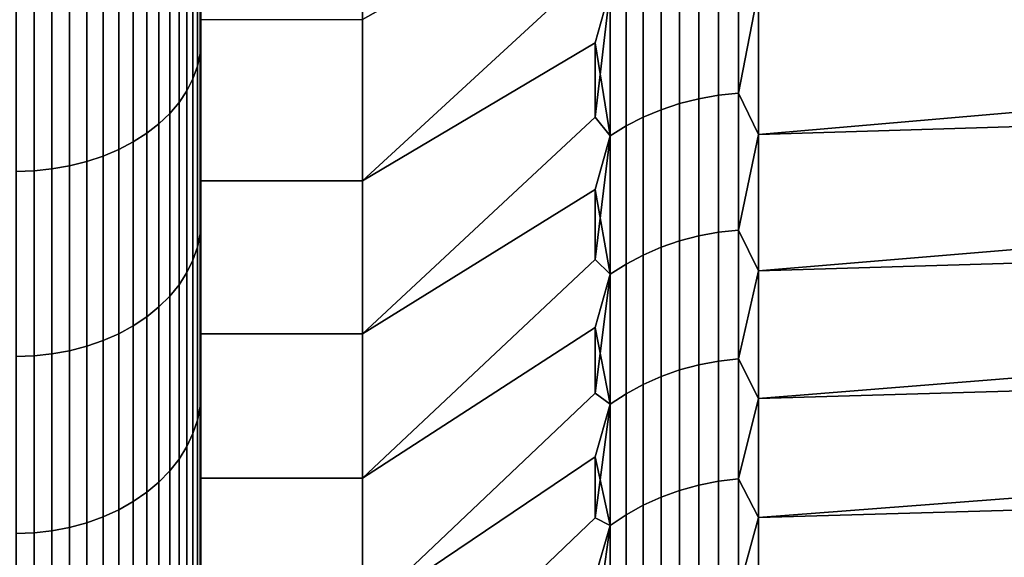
# Model space of a CAD drawing. Header units: metres. Extents: x -32 to 117, y -314 to 32.
# Tile 210 of 380: x 54.72 to 58.98, y -21.47 to -19.14. Entities that reach past the tile are written whole.
import ezdxf

# ---------------------------------------------------------------- set-up
doc = ezdxf.new("R2010")
doc.units = ezdxf.units.M
doc.layers.add('solid_24_501_064_XXX', color=7, linetype='CONTINUOUS')

msp = doc.modelspace()

# ---------------------------------------------------------------- linework, layer by layer
at = {"layer": 'solid_24_501_064_XXX'}
for points in [[(55.5, -17.644621, 70.409683), (55.5, -16.846998, 71.142296), (55.5, -19.441839, 71.022476), (55.5, -19.836161, 70.610886)], [(55.5, -16.846998, 71.142296), (55.5, -19.039337, 71.425323), (55.5, -19.441839, 71.022476)], [(55.5, -17.644621, 33.590317), (55.5, -19.441887, 32.977573), (55.5, -19.039385, 32.574722), (55.5, -16.846998, 32.857704)], [(55.5, -18.409681, 69.644623), (55.5, -17.644621, 70.409683), (55.5, -20.221985, 70.190926), (55.5, -20.598812, 69.763123)], [(55.5, -17.644621, 70.409683), (55.5, -19.836161, 70.610886), (55.5, -20.221985, 70.190926)], [(55.5, -17.644621, 33.590317), (55.5, -19.836208, 33.389164), (55.5, -19.441887, 32.977573)], [(55.5, -18.409681, 34.355377), (55.5, -20.222033, 33.809132), (55.5, -19.836208, 33.389164), (55.5, -17.644621, 33.590317)], [(55.5, -19.142296, 68.847), (55.5, -18.409681, 69.644623), (55.5, -20.966225, 69.327934), (55.5, -21.324701, 68.884766)], [(55.5, -18.409681, 69.644623), (55.5, -20.598812, 69.763123), (55.5, -20.966225, 69.327934)], [(55.5, -18.409681, 34.355377), (55.5, -20.598862, 34.236935), (55.5, -20.222033, 33.809132)], [(55.5, -19.142296, 35.153), (55.5, -20.96627, 34.672127), (55.5, -20.598862, 34.236935), (55.5, -18.409681, 34.355377)], [(56.200001, -19.142036, 68.847328), (56.200001, -18.409843, 69.644478), (55.5, -18.409681, 69.644623), (55.5, -19.142296, 68.847)], [(56.200001, -18.409843, 34.355518), (56.200001, -19.142036, 35.152672), (55.5, -19.142296, 35.153), (55.5, -18.409681, 34.355377)], [(55.484612, -18.527815, 72.126572), (55.484612, -19.343719, 71.343719), (55.496147, -19.288752, 71.28875), (55.496147, -18.475166, 72.069382)], [(55.484612, -19.343719, 32.656281), (55.484612, -18.527815, 31.873426), (55.496147, -18.475166, 31.930618), (55.496147, -19.288752, 32.71125)], [(55.496147, -18.475166, 72.069382), (55.496147, -19.288752, 71.28875), (55.5, -18.628088, 71.820007)], [(55.496147, -19.288752, 32.71125), (55.496147, -18.475166, 31.930618), (55.5, -19.039385, 32.574722)], [(55.465508, -18.579445, 72.182655), (55.465508, -19.397621, 71.397621), (55.484612, -19.343719, 71.343719), (55.484612, -18.527815, 72.126572)], [(55.465508, -19.397621, 32.602379), (55.465508, -18.579445, 31.817343), (55.484612, -18.527815, 31.873426), (55.484612, -19.343719, 32.656281)], [(55.439014, -18.629553, 72.237091), (55.439014, -19.449936, 71.449936), (55.465508, -19.397621, 71.397621), (55.465508, -18.579445, 72.182655)], [(55.439014, -19.449936, 32.550064), (55.439014, -18.629553, 31.762911), (55.465508, -18.579445, 31.817343), (55.465508, -19.397621, 32.602379)], [(57.207108, -18.912338, 67.563591), (57.207108, -18.573092, 67.966904), (56.200001, -19.142036, 68.847328), (56.200001, -19.839819, 68.019722)], [(57.207108, -18.573092, 36.033092), (57.207108, -18.912338, 36.436409), (56.200001, -19.839819, 35.980274), (56.200001, -19.142036, 35.152672)], [(55.496147, -19.288752, 71.28875), (55.5, -19.039337, 71.425323), (55.5, -18.628088, 71.820007)], [(55.405388, -18.677662, 72.289345), (55.405388, -19.500162, 71.50016), (55.439014, -19.449936, 71.449936), (55.439014, -18.629553, 72.237091)], [(55.405388, -19.500162, 32.499836), (55.405388, -18.677662, 31.710651), (55.439014, -18.629553, 31.762911), (55.439014, -19.449936, 32.550064)], [(55.364956, -18.723301, 72.338928), (55.364956, -19.547813, 71.547813), (55.405388, -19.500162, 71.50016), (55.405388, -18.677662, 72.289345)], [(55.364956, -19.547813, 32.452187), (55.364956, -18.723301, 31.661072), (55.405388, -18.677662, 31.710651), (55.405388, -19.500162, 32.499836)], [(55.318108, -18.766035, 72.385345), (55.318108, -19.592428, 71.59243), (55.364956, -19.547813, 71.547813), (55.364956, -18.723301, 72.338928)], [(55.318108, -19.592428, 32.40757), (55.318108, -18.766035, 31.614651), (55.364956, -18.723301, 31.661072), (55.364956, -19.547813, 32.452187)], [(60.839176, -18.755272, 67.293129), (57.914215, -19.012726, 66.971848), (57.914215, -19.639244, 66.140015), (60.8862, -19.382492, 66.489922)], [(55.265297, -18.80545, 72.428162), (55.265297, -19.633579, 71.633575), (55.318108, -19.592428, 71.59243), (55.318108, -18.766035, 72.385345)], [(55.265297, -19.633579, 32.366421), (55.265297, -18.80545, 31.571835), (55.318108, -18.766035, 31.614651), (55.318108, -19.592428, 32.40757)], [(55.143867, -18.872835, 72.501366), (55.143867, -19.703932, 71.703934), (55.207027, -19.670866, 71.670868), (55.207027, -18.841166, 72.466965)], [(55.143867, -19.703932, 32.296066), (55.143867, -18.872835, 31.498634), (55.207027, -18.841166, 31.533039), (55.207027, -19.670866, 32.329132)], [(55.207027, -18.841166, 72.466965), (55.207027, -19.670866, 71.670868), (55.265297, -19.633579, 71.633575), (55.265297, -18.80545, 72.428162)], [(55.207027, -19.670866, 32.329132), (55.207027, -18.841166, 31.533039), (55.265297, -18.80545, 31.571835), (55.265297, -19.633579, 32.366421)], [(57.655815, -19.484035, 37.589684), (57.655815, -18.854889, 36.775742), (57.741081, -18.840216, 36.78759), (57.741081, -19.468872, 37.600899)], [(57.655815, -18.854889, 67.224258), (57.655815, -19.484035, 66.410316), (57.741081, -19.468872, 66.399101), (57.741081, -18.840216, 67.21241)], [(57.741081, -19.468872, 37.600899), (57.741081, -18.840216, 36.78759), (57.827667, -18.831385, 36.79472), (57.827667, -19.459747, 37.607647)], [(57.741081, -18.840216, 67.21241), (57.741081, -19.468872, 66.399101), (57.827667, -19.459747, 66.392357), (57.827667, -18.831385, 67.205284)], [(57.827667, -19.459747, 37.607647), (57.827667, -18.831385, 36.79472), (57.914215, -19.012726, 37.028152)], [(57.827667, -18.831385, 67.205284), (57.827667, -19.459747, 66.392357), (57.914215, -19.012726, 66.971848)], [(55.076424, -18.900156, 72.531044), (55.076424, -19.732456, 71.732452), (55.143867, -19.703932, 71.703934), (55.143867, -18.872835, 72.501366)], [(55.076424, -19.732456, 32.267544), (55.076424, -18.900156, 31.468958), (55.143867, -18.872835, 31.498634), (55.143867, -19.703932, 32.296066)], [(57.491833, -19.531969, 37.55423), (57.491833, -18.901276, 36.738285), (57.572521, -18.875294, 36.759266), (57.572521, -19.505121, 37.574089)], [(57.491833, -18.901276, 67.261711), (57.491833, -19.531969, 66.44577), (57.572521, -19.505121, 66.425911), (57.572521, -18.875294, 67.240738)], [(57.572521, -19.505121, 37.574089), (57.572521, -18.875294, 36.759266), (57.655815, -18.854889, 36.775742), (57.655815, -19.484035, 37.589684)], [(57.572521, -18.875294, 67.240738), (57.572521, -19.505121, 66.425911), (57.655815, -19.484035, 66.410316), (57.655815, -18.854889, 67.224258)], [(57.914215, -19.639244, 37.859982), (57.914215, -19.012726, 37.028152), (62.30183, -18.877043, 36.857433), (62.30183, -19.504894, 37.675228)], [(54.931324, -18.940739, 72.575127), (54.931324, -19.774824, 71.774826), (55.005348, -19.756163, 71.756165), (55.005348, -18.922863, 72.55571)], [(54.931324, -19.774824, 32.225174), (54.931324, -18.940739, 31.424873), (55.005348, -18.922863, 31.44429), (55.005348, -19.756163, 32.243835)], [(55.005348, -18.922863, 72.55571), (55.005348, -19.756163, 71.756165), (55.076424, -19.732456, 71.732452), (55.076424, -18.900156, 72.531044)], [(55.005348, -19.756163, 32.243835), (55.005348, -18.922863, 31.44429), (55.076424, -18.900156, 31.468958), (55.076424, -19.732456, 32.267544)], [(57.271427, -19.01049, 67.349899), (57.207108, -18.912338, 67.563591), (56.200001, -19.839819, 68.019722), (57.207108, -19.242828, 67.153069)], [(57.271427, -19.01049, 36.650101), (57.207108, -19.242826, 36.846935), (56.200001, -19.839819, 35.980274), (57.207108, -18.912338, 36.436409)], [(57.414364, -19.564375, 37.530262), (57.414364, -18.932634, 36.712967), (57.491833, -18.901276, 36.738285), (57.491833, -19.531969, 37.55423)], [(57.414364, -18.932634, 67.287033), (57.414364, -19.564375, 66.469734), (57.491833, -19.531969, 66.44577), (57.491833, -18.901276, 67.261711)], [(54.777321, -19.796341, 71.796341), (54.777321, -18.961348, 72.597511), (54.700001, -18.963884, 72.600266), (54.700001, -19.79899, 71.798988)], [(54.777321, -18.961348, 31.402487), (54.777321, -19.796341, 32.203659), (54.700001, -19.79899, 32.201012), (54.700001, -18.963884, 31.399731)], [(54.777321, -18.961348, 72.597511), (54.777321, -19.796341, 71.796341), (54.855072, -19.788261, 71.788261), (54.855072, -18.953608, 72.589104)], [(54.777321, -19.796341, 32.203659), (54.777321, -18.961348, 31.402487), (54.855072, -18.953608, 31.410894), (54.855072, -19.788261, 32.211739)], [(54.855072, -18.953608, 72.589104), (54.855072, -19.788261, 71.788261), (54.931324, -19.774824, 71.774826), (54.931324, -18.940739, 72.575127)], [(54.855072, -19.788261, 32.211739), (54.855072, -18.953608, 31.410894), (54.931324, -18.940739, 31.424873), (54.931324, -19.774824, 32.225174)], [(57.271427, -19.644831, 37.47076), (57.271427, -19.01049, 36.650101), (57.34071, -18.969133, 36.683495), (57.34071, -19.602091, 37.502369)], [(57.271427, -19.01049, 67.349899), (57.271427, -19.644831, 66.529243), (57.34071, -19.602091, 66.497635), (57.34071, -18.969133, 67.316505)], [(57.34071, -19.602091, 37.502369), (57.34071, -18.969133, 36.683495), (57.414364, -18.932634, 36.712967), (57.414364, -19.564375, 37.530262)], [(57.34071, -18.969133, 67.316505), (57.34071, -19.602091, 66.497635), (57.414364, -19.564375, 66.469734), (57.414364, -18.932634, 67.287033)], [(57.271427, -19.01049, 67.349899), (57.207108, -19.242828, 67.153069), (57.207108, -19.564407, 66.735527)], [(57.271427, -19.01049, 67.349899), (57.207108, -19.564407, 66.735527), (57.271427, -19.644831, 66.529243)], [(57.271427, -19.644831, 37.47076), (57.207108, -19.242826, 36.846935), (57.271427, -19.01049, 36.650101)], [(55.496147, -19.288752, 71.28875), (55.5, -19.441839, 71.022476), (55.5, -19.039337, 71.425323)], [(55.496147, -19.288752, 32.71125), (55.5, -19.039385, 32.574722), (55.5, -19.441887, 32.977573)], [(57.827667, -19.459747, 37.607647), (57.914215, -19.012726, 37.028152), (57.914215, -19.639244, 37.859982)], [(57.827667, -19.459747, 66.392357), (57.914215, -19.639244, 66.140015), (57.914215, -19.012726, 66.971848)], [(56.200001, -19.142036, 68.847328), (55.5, -19.142296, 68.847), (55.5, -19.839729, 68.019814), (56.200001, -19.839819, 68.019722)], [(56.200001, -19.142036, 35.152672), (56.200001, -19.839819, 35.980274), (55.5, -19.839729, 35.98019), (55.5, -19.142296, 35.153)], [(55.5, -19.839729, 68.019814), (55.5, -19.142296, 68.847), (55.5, -21.324701, 68.884766), (55.5, -21.674072, 68.433884)], [(55.5, -19.142296, 35.153), (55.5, -21.324747, 35.115292), (55.5, -20.96627, 34.672127)], [(55.5, -19.839729, 35.98019), (55.5, -21.674116, 35.566177), (55.5, -21.324747, 35.115292), (55.5, -19.142296, 35.153)], [(57.207108, -19.242826, 36.846935), (57.207108, -19.564407, 37.264473), (56.200001, -20.501932, 36.836861), (56.200001, -19.839819, 35.980274)], [(57.207108, -19.564407, 66.735527), (57.207108, -19.242828, 67.153069), (56.200001, -19.839819, 68.019722), (56.200001, -20.501932, 67.163139)], [(57.271427, -19.644831, 37.47076), (57.207108, -19.564407, 37.264473), (57.207108, -19.242826, 36.846935)], [(55.484612, -19.343719, 71.343719), (55.484612, -20.126574, 70.527817), (55.496147, -20.069382, 70.475166), (55.496147, -19.288752, 71.28875)], [(55.484612, -20.126574, 33.472183), (55.484612, -19.343719, 32.656281), (55.496147, -19.288752, 32.71125), (55.496147, -20.069382, 33.524834)], [(55.496147, -19.288752, 71.28875), (55.496147, -20.069382, 70.475166), (55.5, -19.441839, 71.022476)], [(55.496147, -19.288752, 32.71125), (55.5, -19.441887, 32.977573), (55.5, -19.836208, 33.389164)], [(55.496147, -20.069382, 33.524834), (55.496147, -19.288752, 32.71125), (55.5, -19.836208, 33.389164)], [(55.465508, -19.397621, 71.397621), (55.465508, -20.182657, 70.579445), (55.484612, -20.126574, 70.527817), (55.484612, -19.343719, 71.343719)], [(55.465508, -20.182657, 33.420555), (55.465508, -19.397621, 32.602379), (55.484612, -19.343719, 32.656281), (55.484612, -20.126574, 33.472183)], [(60.8862, -19.382492, 66.489922), (57.914215, -19.639244, 66.140015), (57.914215, -20.229397, 65.281998), (60.942558, -19.976122, 65.659966)], [(55.439014, -19.449936, 71.449936), (55.439014, -20.237089, 70.629555), (55.465508, -20.182657, 70.579445), (55.465508, -19.397621, 71.397621)], [(55.439014, -20.237089, 33.370445), (55.439014, -19.449936, 32.550064), (55.465508, -19.397621, 32.602379), (55.465508, -20.182657, 33.420555)], [(55.405388, -19.500162, 71.50016), (55.405388, -20.289349, 70.677658), (55.439014, -20.237089, 70.629555), (55.439014, -19.449936, 71.449936)], [(55.405388, -20.289349, 33.322338), (55.405388, -19.500162, 32.499836), (55.439014, -19.449936, 32.550064), (55.439014, -20.237089, 33.370445)], [(55.496147, -20.069382, 70.475166), (55.5, -19.836161, 70.610886), (55.5, -19.441839, 71.022476)], [(57.655815, -20.078072, 38.429592), (57.655815, -19.484035, 37.589684), (57.741081, -19.468872, 37.600899), (57.741081, -20.062445, 38.440155)], [(57.655815, -19.484035, 66.410316), (57.655815, -20.078072, 65.570404), (57.741081, -20.062445, 65.559845), (57.741081, -19.468872, 66.399101)], [(57.741081, -20.062445, 38.440155), (57.741081, -19.468872, 37.600899), (57.827667, -19.459747, 37.607647), (57.827667, -20.053041, 38.44651)], [(57.741081, -19.468872, 66.399101), (57.741081, -20.062445, 65.559845), (57.827667, -20.053041, 65.55349), (57.827667, -19.459747, 66.392357)], [(57.827667, -20.053041, 38.44651), (57.827667, -19.459747, 37.607647), (57.914215, -19.639244, 37.859982)], [(57.827667, -19.459747, 66.392357), (57.827667, -20.053041, 65.55349), (57.914215, -19.639244, 66.140015)], [(55.364956, -19.547813, 71.547813), (55.364956, -20.338928, 70.723305), (55.405388, -20.289349, 70.677658), (55.405388, -19.500162, 71.50016)], [(55.364956, -20.338928, 33.276699), (55.364956, -19.547813, 32.452187), (55.405388, -19.500162, 32.499836), (55.405388, -20.289349, 33.322338)], [(57.491833, -20.127466, 38.396206), (57.491833, -19.531969, 37.55423), (57.572521, -19.505121, 37.574089), (57.572521, -20.0998, 38.414906)], [(57.491833, -19.531969, 66.44577), (57.491833, -20.127466, 65.60379), (57.572521, -20.0998, 65.585091), (57.572521, -19.505121, 66.425911)], [(57.572521, -20.0998, 38.414906), (57.572521, -19.505121, 37.574089), (57.655815, -19.484035, 37.589684), (57.655815, -20.078072, 38.429592)], [(57.572521, -19.505121, 66.425911), (57.572521, -20.0998, 65.585091), (57.655815, -20.078072, 65.570404), (57.655815, -19.484035, 66.410316)], [(57.914215, -20.229397, 38.717999), (57.914215, -19.639244, 37.859982), (62.30183, -19.504894, 37.675228), (62.30183, -20.09734, 38.519016)], [(55.318108, -19.592428, 71.59243), (55.318108, -20.385349, 70.766037), (55.364956, -20.338928, 70.723305), (55.364956, -19.547813, 71.547813)], [(55.318108, -20.385349, 33.233963), (55.318108, -19.592428, 32.40757), (55.364956, -19.547813, 32.452187), (55.364956, -20.338928, 33.276699)], [(57.271427, -19.644831, 66.529243), (57.207108, -19.564407, 66.735527), (56.200001, -20.501932, 67.163139), (57.207108, -19.87693, 66.311165)], [(57.271427, -19.644831, 37.47076), (57.207108, -19.87693, 37.688835), (56.200001, -20.501932, 36.836861), (57.207108, -19.564407, 37.264473)], [(57.34071, -20.199726, 38.347366), (57.34071, -19.602091, 37.502369), (57.414364, -19.564375, 37.530262), (57.414364, -20.16086, 38.373638)], [(57.34071, -19.602091, 66.497635), (57.34071, -20.199726, 65.652634), (57.414364, -20.16086, 65.626366), (57.414364, -19.564375, 66.469734)], [(57.414364, -20.16086, 38.373638), (57.414364, -19.564375, 37.530262), (57.491833, -19.531969, 37.55423), (57.491833, -20.127466, 38.396206)], [(57.414364, -19.564375, 66.469734), (57.414364, -20.16086, 65.626366), (57.491833, -20.127466, 65.60379), (57.491833, -19.531969, 66.44577)], [(55.265297, -19.633579, 71.633575), (55.265297, -20.428165, 70.80545), (55.318108, -20.385349, 70.766037), (55.318108, -19.592428, 71.59243)], [(55.265297, -20.428165, 33.19455), (55.265297, -19.633579, 32.366421), (55.318108, -19.592428, 32.40757), (55.318108, -20.385349, 33.233963)], [(57.271427, -20.243769, 38.3176), (57.271427, -19.644831, 37.47076), (57.34071, -19.602091, 37.502369), (57.34071, -20.199726, 38.347366)], [(57.271427, -19.644831, 66.529243), (57.271427, -20.243769, 65.682396), (57.34071, -20.199726, 65.652634), (57.34071, -19.602091, 66.497635)], [(55.207027, -19.670866, 71.670868), (55.207027, -20.466961, 70.841164), (55.265297, -20.428165, 70.80545), (55.265297, -19.633579, 71.633575)], [(55.207027, -20.466961, 33.158836), (55.207027, -19.670866, 32.329132), (55.265297, -19.633579, 32.366421), (55.265297, -20.428165, 33.19455)], [(57.271427, -19.644831, 66.529243), (57.207108, -19.87693, 66.311165), (57.207108, -20.18025, 65.88018)], [(57.271427, -19.644831, 66.529243), (57.207108, -20.18025, 65.88018), (57.271427, -20.243769, 65.682396)], [(57.271427, -20.243769, 38.3176), (57.207108, -19.87693, 37.688835), (57.271427, -19.644831, 37.47076)], [(57.827667, -20.053041, 38.44651), (57.914215, -19.639244, 37.859982), (57.914215, -20.229397, 38.717999)], [(57.827667, -20.053041, 65.55349), (57.914215, -20.229397, 65.281998), (57.914215, -19.639244, 66.140015)], [(55.143867, -19.703932, 71.703934), (55.143867, -20.501366, 70.872833), (55.207027, -20.466961, 70.841164), (55.207027, -19.670866, 71.670868)], [(55.143867, -20.501366, 33.127163), (55.143867, -19.703932, 32.296066), (55.207027, -19.670866, 32.329132), (55.207027, -20.466961, 33.158836)], [(55.005348, -19.756163, 71.756165), (55.005348, -20.55571, 70.922867), (55.076424, -20.531042, 70.900154), (55.076424, -19.732456, 71.732452)], [(55.005348, -20.55571, 33.077137), (55.005348, -19.756163, 32.243835), (55.076424, -19.732456, 32.267544), (55.076424, -20.531042, 33.099842)], [(55.076424, -19.732456, 71.732452), (55.076424, -20.531042, 70.900154), (55.143867, -20.501366, 70.872833), (55.143867, -19.703932, 71.703934)], [(55.076424, -20.531042, 33.099842), (55.076424, -19.732456, 32.267544), (55.143867, -19.703932, 32.296066), (55.143867, -20.501366, 33.127163)], [(54.855072, -19.788261, 71.788261), (54.855072, -20.589106, 70.953606), (54.931324, -20.575127, 70.940735), (54.931324, -19.774824, 71.774826)], [(54.855072, -20.589106, 33.046394), (54.855072, -19.788261, 32.211739), (54.931324, -19.774824, 32.225174), (54.931324, -20.575127, 33.059261)], [(54.931324, -19.774824, 71.774826), (54.931324, -20.575127, 70.940735), (55.005348, -20.55571, 70.922867), (55.005348, -19.756163, 71.756165)], [(54.931324, -20.575127, 33.059261), (54.931324, -19.774824, 32.225174), (55.005348, -19.756163, 32.243835), (55.005348, -20.55571, 33.077137)], [(54.777321, -20.597513, 70.961349), (54.777321, -19.796341, 71.796341), (54.700001, -19.79899, 71.798988), (54.700001, -20.600269, 70.963882)], [(54.777321, -19.796341, 32.203659), (54.777321, -20.597513, 33.038654), (54.700001, -20.600269, 33.036118), (54.700001, -19.79899, 32.201012)], [(54.777321, -19.796341, 71.796341), (54.777321, -20.597513, 70.961349), (54.855072, -20.589106, 70.953606), (54.855072, -19.788261, 71.788261)], [(54.777321, -20.597513, 33.038654), (54.777321, -19.796341, 32.203659), (54.855072, -19.788261, 32.211739), (54.855072, -20.589106, 33.046394)], [(55.496147, -20.069382, 70.475166), (55.5, -20.221985, 70.190926), (55.5, -19.836161, 70.610886)], [(55.496147, -20.069382, 33.524834), (55.5, -19.836208, 33.389164), (55.5, -20.222033, 33.809132)], [(55.5, -20.50205, 67.162941), (55.5, -19.839729, 68.019814), (55.5, -22.013865, 67.975883), (55.5, -22.343624, 67.51136)], [(55.5, -19.839729, 68.019814), (55.5, -21.674072, 68.433884), (55.5, -22.013865, 67.975883)], [(55.5, -20.50205, 36.837059), (55.5, -22.013906, 36.024174), (55.5, -21.674116, 35.566177), (55.5, -19.839729, 35.98019)], [(56.200001, -20.501932, 67.163139), (56.200001, -19.839819, 68.019722), (55.5, -19.839729, 68.019814), (55.5, -20.50205, 67.162941)], [(56.200001, -19.839819, 35.980274), (56.200001, -20.501932, 36.836861), (55.5, -20.50205, 36.837059), (55.5, -19.839729, 35.98019)], [(57.207108, -20.18025, 65.88018), (57.207108, -19.87693, 66.311165), (56.200001, -20.501932, 67.163139), (56.200001, -21.12706, 66.279259)], [(57.207108, -19.87693, 37.688835), (57.207108, -20.18025, 38.119823), (56.200001, -21.12706, 37.720737), (56.200001, -20.501932, 36.836861)], [(57.271427, -20.243769, 38.3176), (57.207108, -20.18025, 38.119823), (57.207108, -19.87693, 37.688835)], [(60.942558, -19.976122, 65.659966), (57.914215, -20.229397, 65.281998), (57.914215, -20.782087, 64.399391), (61.008106, -20.534176, 64.805717)], [(55.484612, -20.126574, 70.527817), (55.484612, -20.875042, 69.68026), (55.496147, -20.815723, 69.63002), (55.496147, -20.069382, 70.475166)], [(55.484612, -20.875042, 34.31974), (55.484612, -20.126574, 33.472183), (55.496147, -20.069382, 33.524834), (55.496147, -20.815723, 34.369984)], [(55.496147, -20.069382, 70.475166), (55.496147, -20.815723, 69.63002), (55.5, -20.221985, 70.190926)], [(55.496147, -20.069382, 33.524834), (55.5, -20.222033, 33.809132), (55.5, -20.598862, 34.236935)], [(55.496147, -20.815723, 34.369984), (55.496147, -20.069382, 33.524834), (55.5, -20.598862, 34.236935)], [(57.655815, -20.635923, 39.293957), (57.655815, -20.078072, 38.429592), (57.741081, -20.062445, 38.440155), (57.741081, -20.619865, 39.303844)], [(57.655815, -20.078072, 65.570404), (57.655815, -20.635923, 64.706039), (57.741081, -20.619865, 64.696152), (57.741081, -20.062445, 65.559845)], [(57.741081, -20.619865, 39.303844), (57.741081, -20.062445, 38.440155), (57.827667, -20.053041, 38.44651), (57.827667, -20.610201, 39.309795)], [(57.741081, -20.062445, 65.559845), (57.741081, -20.619865, 64.696152), (57.827667, -20.610201, 64.690201), (57.827667, -20.053041, 65.55349)], [(57.827667, -20.610201, 39.309795), (57.827667, -20.053041, 38.44651), (57.914215, -20.229397, 38.717999)], [(57.827667, -20.053041, 65.55349), (57.827667, -20.610201, 64.690201), (57.914215, -20.229397, 65.281998)], [(57.491833, -20.686693, 39.262699), (57.491833, -20.127466, 38.396206), (57.572521, -20.0998, 38.414906), (57.572521, -20.658257, 39.280209)], [(57.491833, -20.127466, 65.60379), (57.491833, -20.686693, 64.737305), (57.572521, -20.658257, 64.719795), (57.572521, -20.0998, 65.585091)], [(57.572521, -20.658257, 39.280209), (57.572521, -20.0998, 38.414906), (57.655815, -20.078072, 38.429592), (57.655815, -20.635923, 39.293957)], [(57.572521, -20.0998, 65.585091), (57.572521, -20.658257, 64.719795), (57.655815, -20.635923, 64.706039), (57.655815, -20.078072, 65.570404)], [(57.914215, -20.782087, 39.600613), (57.914215, -20.229397, 38.717999), (62.30183, -20.09734, 38.519016), (62.30183, -20.653303, 39.387268)], [(55.465508, -20.182657, 70.579445), (55.465508, -20.93321, 69.729523), (55.484612, -20.875042, 69.68026), (55.484612, -20.126574, 70.527817)], [(55.465508, -20.93321, 34.270473), (55.465508, -20.182657, 33.420555), (55.484612, -20.126574, 33.472183), (55.484612, -20.875042, 34.31974)], [(57.34071, -20.76096, 39.216969), (57.34071, -20.199726, 38.347366), (57.414364, -20.16086, 38.373638), (57.414364, -20.721014, 39.241566)], [(57.34071, -20.199726, 65.652634), (57.34071, -20.76096, 64.783028), (57.414364, -20.721014, 64.758438), (57.414364, -20.16086, 65.626366)], [(57.414364, -20.721014, 39.241566), (57.414364, -20.16086, 38.373638), (57.491833, -20.127466, 38.396206), (57.491833, -20.686693, 39.262699)], [(57.414364, -20.16086, 65.626366), (57.414364, -20.721014, 64.758438), (57.491833, -20.686693, 64.737305), (57.491833, -20.127466, 65.60379)], [(55.439014, -20.237089, 70.629555), (55.439014, -20.989668, 69.777344), (55.465508, -20.93321, 69.729523), (55.465508, -20.182657, 70.579445)], [(55.439014, -20.989668, 34.222656), (55.439014, -20.237089, 33.370445), (55.465508, -20.182657, 33.420555), (55.465508, -20.93321, 34.270473)], [(57.271427, -20.243769, 65.682396), (57.207108, -20.18025, 65.88018), (56.200001, -21.12706, 66.279259), (57.207108, -20.474226, 65.442764)], [(57.271427, -20.243769, 38.3176), (57.207108, -20.474226, 38.557236), (56.200001, -21.12706, 37.720737), (57.207108, -20.18025, 38.119823)], [(57.271427, -20.806225, 39.189098), (57.271427, -20.243769, 38.3176), (57.34071, -20.199726, 38.347366), (57.34071, -20.76096, 39.216969)], [(57.271427, -20.243769, 65.682396), (57.271427, -20.806225, 64.810898), (57.34071, -20.76096, 64.783028), (57.34071, -20.199726, 65.652634)], [(55.405388, -20.289349, 70.677658), (55.405388, -21.043871, 69.82325), (55.439014, -20.989668, 69.777344), (55.439014, -20.237089, 70.629555)], [(55.405388, -21.043871, 34.17675), (55.405388, -20.289349, 33.322338), (55.439014, -20.237089, 33.370445), (55.439014, -20.989668, 34.222656)], [(55.496147, -20.815723, 69.63002), (55.5, -20.598812, 69.763123), (55.5, -20.221985, 70.190926)], [(57.271427, -20.243769, 65.682396), (57.207108, -20.474226, 65.442764), (57.207108, -20.758722, 64.999123)], [(57.271427, -20.243769, 65.682396), (57.207108, -20.758722, 64.999123), (57.271427, -20.806225, 64.810898)], [(57.271427, -20.806225, 39.189098), (57.207108, -20.474226, 38.557236), (57.271427, -20.243769, 38.3176)], [(57.827667, -20.610201, 39.309795), (57.914215, -20.229397, 38.717999), (57.914215, -20.782087, 39.600613)], [(57.827667, -20.610201, 64.690201), (57.914215, -20.782087, 64.399391), (57.914215, -20.229397, 65.281998)], [(55.364956, -20.338928, 70.723305), (55.364956, -21.095293, 69.866798), (55.405388, -21.043871, 69.82325), (55.405388, -20.289349, 70.677658)], [(55.364956, -21.095293, 34.133198), (55.364956, -20.338928, 33.276699), (55.405388, -20.289349, 33.322338), (55.405388, -21.043871, 34.17675)], [(55.318108, -20.385349, 70.766037), (55.318108, -21.14344, 69.907578), (55.364956, -21.095293, 69.866798), (55.364956, -20.338928, 70.723305)], [(55.318108, -21.14344, 34.092419), (55.318108, -20.385349, 33.233963), (55.364956, -20.338928, 33.276699), (55.364956, -21.095293, 34.133198)], [(55.265297, -20.428165, 70.80545), (55.265297, -21.187849, 69.94519), (55.318108, -21.14344, 69.907578), (55.318108, -20.385349, 70.766037)], [(55.265297, -21.187849, 34.054806), (55.265297, -20.428165, 33.19455), (55.318108, -20.385349, 33.233963), (55.318108, -21.14344, 34.092419)], [(55.207027, -20.466961, 70.841164), (55.207027, -21.228088, 69.979271), (55.265297, -21.187849, 69.94519), (55.265297, -20.428165, 70.80545)], [(55.207027, -21.228088, 34.020725), (55.207027, -20.466961, 33.158836), (55.265297, -20.428165, 33.19455), (55.265297, -21.187849, 34.054806)], [(55.076424, -20.531042, 70.900154), (55.076424, -21.294554, 70.035568), (55.143867, -21.263771, 70.009499), (55.143867, -20.501366, 70.872833)], [(55.076424, -21.294554, 33.964432), (55.076424, -20.531042, 33.099842), (55.143867, -20.501366, 33.127163), (55.143867, -21.263771, 33.990505)], [(55.143867, -20.501366, 70.872833), (55.143867, -21.263771, 70.009499), (55.207027, -21.228088, 69.979271), (55.207027, -20.466961, 70.841164)], [(55.143867, -21.263771, 33.990505), (55.143867, -20.501366, 33.127163), (55.207027, -20.466961, 33.158836), (55.207027, -21.228088, 34.020725)], [(55.496147, -22.200502, 36.149147), (55.5, -22.013906, 36.024174), (55.5, -20.50205, 36.837059), (55.5, -22.343664, 36.488693)], [(56.200001, -21.12706, 66.279259), (56.200001, -20.501932, 67.163139), (55.5, -20.50205, 67.162941), (55.5, -21.126835, 66.279572)], [(56.200001, -20.501932, 36.836861), (56.200001, -21.12706, 37.720737), (55.5, -21.126835, 37.720428), (55.5, -20.50205, 36.837059)], [(55.5, -21.126835, 66.279572), (55.5, -20.50205, 67.162941), (55.5, -22.663687, 67.039803), (55.5, -22.974054, 66.561264)], [(55.5, -20.50205, 67.162941), (55.5, -22.343624, 67.51136), (55.5, -22.663687, 67.039803)], [(55.5, -21.126835, 37.720428), (55.5, -22.663725, 36.960251), (55.5, -22.343664, 36.488693), (55.5, -20.50205, 36.837059)], [(57.207108, -20.758722, 64.999123), (57.207108, -20.474226, 65.442764), (56.200001, -21.12706, 66.279259), (56.200001, -21.714073, 65.369705)], [(57.207108, -20.474226, 38.557236), (57.207108, -20.758722, 39.000874), (56.200001, -21.714073, 38.630295), (56.200001, -21.12706, 37.720737)], [(57.271427, -20.806225, 39.189098), (57.207108, -20.758722, 39.000874), (57.207108, -20.474226, 38.557236)], [(55.005348, -20.55571, 70.922867), (55.005348, -21.320137, 70.057236), (55.076424, -21.294554, 70.035568), (55.076424, -20.531042, 70.900154)], [(55.005348, -21.320137, 33.942764), (55.005348, -20.55571, 33.077137), (55.076424, -20.531042, 33.099842), (55.076424, -21.294554, 33.964432)], [(61.008106, -20.534176, 64.805717), (57.914215, -20.782087, 64.399391), (57.914215, -21.296295, 63.493816), (61.082829, -21.056488, 63.927475)], [(54.777321, -20.597513, 70.961349), (54.777321, -21.363497, 70.093956), (54.855072, -21.354776, 70.086571), (54.855072, -20.589106, 70.953606)], [(54.777321, -21.363497, 33.90604), (54.777321, -20.597513, 33.038654), (54.855072, -20.589106, 33.046394), (54.855072, -21.354776, 33.913429)], [(54.855072, -20.589106, 70.953606), (54.855072, -21.354776, 70.086571), (54.931324, -21.340275, 70.074295), (54.931324, -20.575127, 70.940735)], [(54.855072, -21.354776, 33.913429), (54.855072, -20.589106, 33.046394), (54.931324, -20.575127, 33.059261), (54.931324, -21.340275, 33.925709)], [(54.931324, -20.575127, 70.940735), (54.931324, -21.340275, 70.074295), (55.005348, -21.320137, 70.057236), (55.005348, -20.55571, 70.922867)], [(54.931324, -21.340275, 33.925709), (54.931324, -20.575127, 33.059261), (55.005348, -20.55571, 33.077137), (55.005348, -21.320137, 33.942764)], [(54.777321, -21.363497, 70.093956), (54.777321, -20.597513, 70.961349), (54.700001, -20.600269, 70.963882), (54.700001, -21.366354, 70.096382)], [(54.777321, -20.597513, 33.038654), (54.777321, -21.363497, 33.90604), (54.700001, -21.366354, 33.903622), (54.700001, -20.600269, 33.036118)], [(55.496147, -20.815723, 69.63002), (55.5, -20.966225, 69.327934), (55.5, -20.598812, 69.763123)], [(55.496147, -20.815723, 34.369984), (55.5, -20.598862, 34.236935), (55.5, -20.96627, 34.672127)], [(57.655815, -21.15659, 40.181221), (57.655815, -20.635923, 39.293957), (57.741081, -20.619865, 39.303844), (57.741081, -21.140125, 40.190418)], [(57.655815, -20.635923, 64.706039), (57.655815, -21.15659, 63.818779), (57.741081, -21.140125, 63.809582), (57.741081, -20.619865, 64.696152)], [(57.741081, -21.140125, 40.190418), (57.741081, -20.619865, 39.303844), (57.827667, -20.610201, 39.309795), (57.827667, -21.130217, 40.195953)], [(57.741081, -20.619865, 64.696152), (57.741081, -21.140125, 63.809582), (57.827667, -21.130217, 63.804047), (57.827667, -20.610201, 64.690201)], [(57.827667, -21.130217, 40.195953), (57.827667, -20.610201, 39.309795), (57.914215, -20.782087, 39.600613)], [(57.827667, -20.610201, 64.690201), (57.827667, -21.130217, 63.804047), (57.914215, -20.782087, 64.399391)], [(57.491833, -21.208639, 40.152142), (57.491833, -20.686693, 39.262699), (57.572521, -20.658257, 39.280209), (57.572521, -21.179487, 40.16843)], [(57.491833, -20.686693, 64.737305), (57.491833, -21.208639, 63.847858), (57.572521, -21.179487, 63.83157), (57.572521, -20.658257, 64.719795)], [(57.572521, -21.179487, 40.16843), (57.572521, -20.658257, 39.280209), (57.655815, -20.635923, 39.293957), (57.655815, -21.15659, 40.181221)], [(57.572521, -20.658257, 64.719795), (57.572521, -21.179487, 63.83157), (57.655815, -21.15659, 63.818779), (57.655815, -20.635923, 64.706039)], [(57.914215, -21.296295, 40.506184), (57.914215, -20.782087, 39.600613), (62.30183, -20.653303, 39.387268), (62.30183, -21.17178, 40.278408)], [(57.414364, -21.243828, 40.132484), (57.414364, -20.721014, 39.241566), (57.491833, -20.686693, 39.262699), (57.491833, -21.208639, 40.152142)], [(57.414364, -20.721014, 64.758438), (57.414364, -21.243828, 63.867516), (57.491833, -21.208639, 63.847858), (57.491833, -20.686693, 64.737305)], [(57.271427, -20.806225, 64.810898), (57.207108, -20.758722, 64.999123), (56.200001, -21.714073, 65.369705), (57.207108, -21.033607, 64.549469)], [(57.271427, -20.806225, 39.189098), (57.207108, -21.033607, 39.450531), (56.200001, -21.714073, 38.630295), (57.207108, -20.758722, 39.000874)], [(57.34071, -21.284781, 40.109608), (57.34071, -20.76096, 39.216969), (57.414364, -20.721014, 39.241566), (57.414364, -21.243828, 40.132484)], [(57.34071, -20.76096, 64.783028), (57.34071, -21.284781, 63.890392), (57.414364, -21.243828, 63.867516), (57.414364, -20.721014, 64.758438)], [(57.271427, -21.331188, 40.083683), (57.271427, -20.806225, 39.189098), (57.34071, -20.76096, 39.216969), (57.34071, -21.284781, 40.109608)], [(57.271427, -20.806225, 64.810898), (57.271427, -21.331188, 63.916317), (57.34071, -21.284781, 63.890392), (57.34071, -20.76096, 64.783028)], [(57.827667, -21.130217, 40.195953), (57.914215, -20.782087, 39.600613), (57.914215, -21.296295, 40.506184)], [(57.827667, -21.130217, 63.804047), (57.914215, -21.296295, 63.493816), (57.914215, -20.782087, 64.399391)], [(55.484612, -20.875042, 69.68026), (55.484612, -21.587845, 68.802498), (55.496147, -21.526501, 68.754745), (55.496147, -20.815723, 69.63002)], [(55.484612, -21.587845, 35.197506), (55.484612, -20.875042, 34.31974), (55.496147, -20.815723, 34.369984), (55.496147, -21.526501, 35.245251)], [(55.496147, -20.815723, 69.63002), (55.496147, -21.526501, 68.754745), (55.5, -20.966225, 69.327934)], [(55.496147, -20.815723, 34.369984), (55.5, -20.96627, 34.672127), (55.5, -21.324747, 35.115292)], [(55.496147, -21.526501, 35.245251), (55.496147, -20.815723, 34.369984), (55.5, -21.324747, 35.115292)], [(57.271427, -20.806225, 64.810898), (57.207108, -21.033607, 64.549469), (57.207108, -21.298754, 64.094002)], [(57.271427, -20.806225, 64.810898), (57.207108, -21.298754, 64.094002), (57.271427, -21.331188, 63.916317)], [(57.271427, -21.331188, 40.083683), (57.207108, -21.033607, 39.450531), (57.271427, -20.806225, 39.189098)], [(55.465508, -20.93321, 69.729523), (55.465508, -21.648001, 68.849312), (55.484612, -21.587845, 68.802498), (55.484612, -20.875042, 69.68026)], [(55.465508, -21.648001, 35.150684), (55.465508, -20.93321, 34.270473), (55.484612, -20.875042, 34.31974), (55.484612, -21.587845, 35.197506)], [(55.439014, -20.989668, 69.777344), (55.439014, -21.706387, 68.89476), (55.465508, -21.648001, 68.849312), (55.465508, -20.93321, 69.729523)], [(55.439014, -21.706387, 35.10524), (55.439014, -20.989668, 34.222656), (55.465508, -20.93321, 34.270473), (55.465508, -21.648001, 35.150684)], [(55.496147, -21.526501, 68.754745), (55.5, -21.324701, 68.884766), (55.5, -20.966225, 69.327934)], [(55.405388, -21.043871, 69.82325), (55.405388, -21.76244, 68.938385), (55.439014, -21.706387, 68.89476), (55.439014, -20.989668, 69.777344)], [(55.405388, -21.76244, 35.061615), (55.405388, -21.043871, 34.17675), (55.439014, -20.989668, 34.222656), (55.439014, -21.706387, 35.10524)], [(55.364956, -21.095293, 69.866798), (55.364956, -21.815619, 68.979774), (55.405388, -21.76244, 68.938385), (55.405388, -21.043871, 69.82325)], [(55.364956, -21.815619, 35.020222), (55.364956, -21.095293, 34.133198), (55.405388, -21.043871, 34.17675), (55.405388, -21.76244, 35.061615)], [(57.207108, -21.298754, 64.094002), (57.207108, -21.033607, 64.549469), (56.200001, -21.714073, 65.369705), (56.200001, -22.261915, 64.436119)], [(57.207108, -21.033607, 39.450531), (57.207108, -21.298754, 39.905998), (56.200001, -22.261915, 39.563877), (56.200001, -21.714073, 38.630295)], [(57.271427, -21.331188, 40.083683), (57.207108, -21.298754, 39.905998), (57.207108, -21.033607, 39.450531)], [(61.082829, -21.056488, 63.927475), (57.914215, -21.296295, 63.493816), (57.914215, -21.771067, 62.566959), (61.166542, -21.541302, 63.02774)], [(55.318108, -21.14344, 69.907578), (55.318108, -21.86541, 69.018532), (55.364956, -21.815619, 68.979774), (55.364956, -21.095293, 69.866798)], [(55.318108, -21.86541, 34.981468), (55.318108, -21.14344, 34.092419), (55.364956, -21.095293, 34.133198), (55.364956, -21.815619, 35.020222)], [(55.496147, -22.836573, 37.08012), (55.5, -22.663725, 36.960251), (55.5, -21.126835, 37.720428), (55.5, -22.974089, 37.438793)], [(55.5, -21.714085, 65.369637), (55.5, -21.126835, 66.279572), (55.5, -23.274307, 66.076401), (55.5, -23.564022, 65.585907)], [(55.5, -21.126835, 66.279572), (55.5, -22.974054, 66.561264), (55.5, -23.274307, 66.076401)], [(55.5, -21.714085, 38.630363), (55.5, -23.274338, 37.923649), (55.5, -22.974089, 37.438793), (55.5, -21.126835, 37.720428)], [(56.200001, -21.714073, 65.369705), (56.200001, -21.12706, 66.279259), (55.5, -21.126835, 66.279572), (55.5, -21.714085, 65.369637)], [(56.200001, -21.714073, 38.630295), (55.5, -21.714085, 38.630363), (55.5, -21.126835, 37.720428), (56.200001, -21.12706, 37.720737)], [(57.655815, -21.639132, 41.089779), (57.655815, -21.15659, 40.181221), (57.741081, -21.140125, 40.190418), (57.741081, -21.62229, 41.09827)], [(57.655815, -21.15659, 63.818779), (57.655815, -21.639132, 62.910221), (57.741081, -21.62229, 62.90173), (57.741081, -21.140125, 63.809582)], [(57.741081, -21.62229, 41.09827), (57.741081, -21.140125, 40.190418), (57.827667, -21.130217, 40.195953), (57.827667, -21.612156, 41.103378)], [(57.741081, -21.140125, 63.809582), (57.741081, -21.62229, 62.90173), (57.827667, -21.612156, 62.896622), (57.827667, -21.130217, 63.804047)], [(57.827667, -21.612156, 41.103378), (57.827667, -21.130217, 40.195953), (57.914215, -21.296295, 40.506184)], [(57.827667, -21.130217, 63.804047), (57.827667, -21.612156, 62.896622), (57.914215, -21.296295, 63.493816)], [(55.265297, -21.187849, 69.94519), (55.265297, -21.911333, 69.054276), (55.318108, -21.86541, 69.018532), (55.318108, -21.14344, 69.907578)], [(55.265297, -21.911333, 34.945724), (55.265297, -21.187849, 34.054806), (55.318108, -21.14344, 34.092419), (55.318108, -21.86541, 34.981468)], [(57.491833, -21.692368, 41.062939), (57.491833, -21.208639, 40.152142), (57.572521, -21.179487, 40.16843), (57.572521, -21.66255, 41.077972)], [(57.491833, -21.208639, 63.847858), (57.491833, -21.692368, 62.937061), (57.572521, -21.66255, 62.922028), (57.572521, -21.179487, 63.83157)], [(57.572521, -21.66255, 41.077972), (57.572521, -21.179487, 40.16843), (57.655815, -21.15659, 40.181221), (57.655815, -21.639132, 41.089779)], [(57.572521, -21.179487, 63.83157), (57.572521, -21.66255, 62.922028), (57.655815, -21.639132, 62.910221), (57.655815, -21.15659, 63.818779)], [(57.914215, -21.771067, 41.433041), (57.914215, -21.296295, 40.506184), (62.30183, -21.17178, 40.278408), (62.30183, -21.651829, 41.190823)], [(55.143867, -21.263771, 70.009499), (55.143867, -21.989849, 69.115387), (55.207027, -21.952948, 69.086662), (55.207027, -21.228088, 69.979271)], [(55.143867, -21.989849, 34.884613), (55.143867, -21.263771, 33.990505), (55.207027, -21.228088, 34.020725), (55.207027, -21.952948, 34.913334)], [(55.207027, -21.228088, 69.979271), (55.207027, -21.952948, 69.086662), (55.265297, -21.911333, 69.054276), (55.265297, -21.187849, 69.94519)], [(55.207027, -21.952948, 34.913334), (55.207027, -21.228088, 34.020725), (55.265297, -21.187849, 34.054806), (55.265297, -21.911333, 34.945724)], [(57.414364, -21.728357, 41.044792), (57.414364, -21.243828, 40.132484), (57.491833, -21.208639, 40.152142), (57.491833, -21.692368, 41.062939)], [(57.414364, -21.243828, 63.867516), (57.414364, -21.728357, 62.955208), (57.491833, -21.692368, 62.937061), (57.491833, -21.208639, 63.847858)], [(55.076424, -21.294554, 70.035568), (55.076424, -22.021681, 69.14016), (55.143867, -21.989849, 69.115387), (55.143867, -21.263771, 70.009499)], [(55.076424, -22.021681, 34.859837), (55.076424, -21.294554, 33.964432), (55.143867, -21.263771, 33.990505), (55.143867, -21.989849, 34.884613)], [(57.34071, -21.770245, 41.023674), (57.34071, -21.284781, 40.109608), (57.414364, -21.243828, 40.132484), (57.414364, -21.728357, 41.044792)], [(57.34071, -21.284781, 63.890392), (57.34071, -21.770245, 62.976326), (57.414364, -21.728357, 62.955208), (57.414364, -21.243828, 63.867516)], [(55.005348, -21.320137, 70.057236), (55.005348, -22.04814, 69.160759), (55.076424, -22.021681, 69.14016), (55.076424, -21.294554, 70.035568)], [(55.005348, -22.04814, 34.839245), (55.005348, -21.320137, 33.942764), (55.076424, -21.294554, 33.964432), (55.076424, -22.021681, 34.859837)], [(57.271427, -21.331188, 63.916317), (57.207108, -21.298754, 64.094002), (56.200001, -22.261915, 64.436119), (57.207108, -21.554039, 63.632935)], [(57.271427, -21.331188, 40.083683), (57.207108, -21.554039, 40.367062), (56.200001, -22.261915, 39.563877), (57.207108, -21.298754, 39.905998)], [(57.271427, -21.817711, 40.999741), (57.271427, -21.331188, 40.083683), (57.34071, -21.284781, 40.109608), (57.34071, -21.770245, 41.023674)], [(57.271427, -21.331188, 63.916317), (57.271427, -21.817711, 63.000259), (57.34071, -21.770245, 62.976326), (57.34071, -21.284781, 63.890392)], [(57.827667, -21.612156, 41.103378), (57.914215, -21.296295, 40.506184), (57.914215, -21.771067, 41.433041)], [(57.827667, -21.612156, 62.896622), (57.914215, -21.771067, 62.566959), (57.914215, -21.296295, 63.493816)], [(54.777321, -21.363497, 70.093956), (54.777321, -22.092979, 69.195656), (54.855072, -22.08396, 69.188637), (54.855072, -21.354776, 70.086571)], [(54.777321, -22.092979, 34.804344), (54.777321, -21.363497, 33.90604), (54.855072, -21.354776, 33.913429), (54.855072, -22.08396, 34.811363)], [(54.855072, -21.354776, 70.086571), (54.855072, -22.08396, 69.188637), (54.931324, -22.068966, 69.176964), (54.931324, -21.340275, 70.074295)], [(54.855072, -22.08396, 34.811363), (54.855072, -21.354776, 33.913429), (54.931324, -21.340275, 33.925709), (54.931324, -22.068966, 34.823036)], [(54.931324, -21.340275, 70.074295), (54.931324, -22.068966, 69.176964), (55.005348, -22.04814, 69.160759), (55.005348, -21.320137, 70.057236)], [(54.931324, -22.068966, 34.823036), (54.931324, -21.340275, 33.925709), (55.005348, -21.320137, 33.942764), (55.005348, -22.04814, 34.839245)], [(55.496147, -21.526501, 68.754745), (55.5, -21.674072, 68.433884), (55.5, -21.324701, 68.884766)], [(55.496147, -21.526501, 35.245251), (55.5, -21.324747, 35.115292), (55.5, -21.674116, 35.566177)], [(57.271427, -21.331188, 63.916317), (57.207108, -21.554039, 63.632935), (57.207108, -21.799345, 63.166485)], [(57.271427, -21.331188, 63.916317), (57.207108, -21.799345, 63.166485), (57.271427, -21.817711, 63.000259)], [(57.271427, -21.817711, 40.999741), (57.207108, -21.554039, 40.367062), (57.271427, -21.331188, 40.083683)], [(54.777321, -22.092979, 69.195656), (54.777321, -21.363497, 70.093956), (54.700001, -21.366354, 70.096382), (54.700001, -22.095934, 69.19796)], [(54.777321, -21.363497, 33.90604), (54.777321, -22.092979, 34.804344), (54.700001, -22.095934, 34.802044), (54.700001, -21.366354, 33.903622)]]:
    msp.add_3dface(points, dxfattribs=at)

doc.saveas('drawing.dxf')
